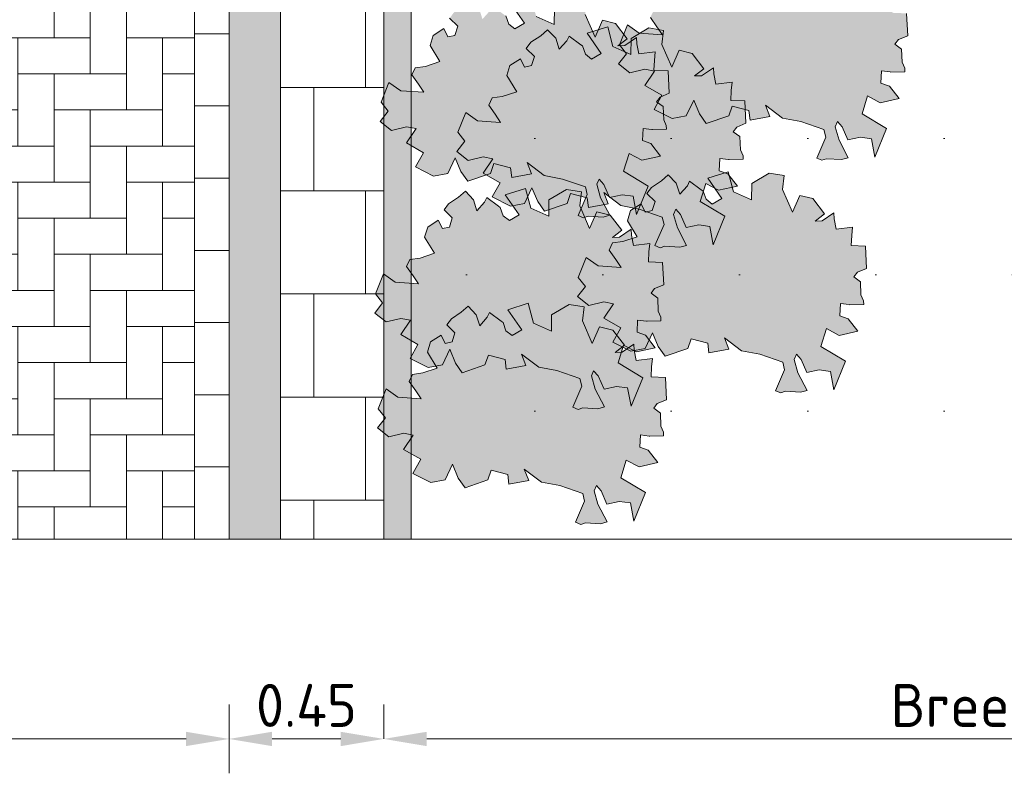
# Model space of a CAD drawing. Header units: metres. Extents: x 92403 to 95147, y 464428 to 465602.
# Tile 286 of 568: x 92443.31 to 92446.17, y 465220.66 to 465222.85. Entities that reach past the tile are written whole.
import ezdxf

# ---------------------------------------------------------------- set-up
doc = ezdxf.new("R2010")
doc.units = ezdxf.units.M
doc.layers.get('Defpoints').update_dxf_attribs({"linetype": 'CONTINUOUS'})
doc.layers.add('N-RO-GR-GROENSTROOK-A', color=7, linetype='CONTINUOUS', lineweight=0, true_color=0x5de817, transparency=0.7)
doc.layers.add('X-XX-AL-M', color=7, linetype='CONTINUOUS', lineweight=18)
doc.layers.add('X-XX-AL-RMB - profiel', color=7, linetype='CONTINUOUS', lineweight=9)
doc.styles.add('NLCS-ISO-M50-T25', font='NLCS-ISO.ttf', dxfattribs={"height": 0.125})
doc.dimstyles.new('NLCS-M50-T25-PIJL_L2_H1', dxfattribs={"dimscale": 0.05, "dimtxt": 2.5, "dimasz": 2.5, "dimexe": 2, "dimexo": 2, "dimgap": 0.7, "dimtad": 1, "dimzin": 0, "dimdsep": 46, "dimtxsty": 'NLCS-ISO-M50-T25', "dimcen": 2.5, "dimdle": 2, "dimclrd": 256, "dimclre": 256, "dimclrt": 256, "dimadec": 1, "dimazin": 0, "dimtfac": 1, "dimtdec": 3, "dimtofl": 0, "dimtmove": 0, "dimatfit": 3, "dimfxl": 2, "dimfxlon": 1, "dimtfillclr": 256, "dimtolj": 1, "dimtzin": 0, "dimlwd": -1, "dimlwe": -1, "dimarcsym": 0})

# ---------------------------------------------------------------- blocks, each defined once
blk = doc.blocks.new('*D148')
at = {"layer": 'Defpoints', "color": 0, "transparency": 16777216}
for p in [(92441.9156, 465222.2162), (92443.9156, 465222.2162), (92441.9156, 465220.7611)]:
    blk.add_point(p, dxfattribs=at)
at = {"layer": 'X-XX-AL-M', "transparency": 16777216}
for p, q in [((92441.9156, 465220.8611), (92441.9156, 465220.6611)), ((92443.9156, 465220.8611), (92443.9156, 465220.6611)), ((92443.7906, 465220.7611), (92442.0406, 465220.7611))]:
    blk.add_line(p, q, dxfattribs=at)
for points in [[(92442.0406, 465220.7819), (92442.0406, 465220.7402), (92441.9156, 465220.7611)], [(92443.7906, 465220.7819), (92443.7906, 465220.7402), (92443.9156, 465220.7611)]]:
    blk.add_solid(points, dxfattribs=at)
at = {"layer": 'X-XX-AL-M', "transparency": 16777216, "insert": (92442.9156, 465220.8586), "char_height": 0.125, "attachment_point": 5, "style": 'NLCS-ISO-M50-T25'}
blk.add_mtext('\\A1;2.00', dxfattribs=at)
blk = doc.blocks.new('*D155')
at = {"layer": 'Defpoints', "color": 0, "transparency": 16777216}
for p in [(92444.3656, 465220.7611), (92448.2064, 465220.7611), (92448.2064, 465220.7611)]:
    blk.add_point(p, dxfattribs=at)
at = {"layer": 'X-XX-AL-M', "transparency": 16777216}
for p, q in [((92444.3656, 465220.7611), (92444.3656, 465220.8611)), ((92448.2064, 465220.7611), (92448.2064, 465220.8611)), ((92444.4906, 465220.7611), (92448.0814, 465220.7611))]:
    blk.add_line(p, q, dxfattribs=at)
for points in [[(92444.4906, 465220.7819), (92444.4906, 465220.7402), (92444.3656, 465220.7611)], [(92448.0814, 465220.7819), (92448.0814, 465220.7402), (92448.2064, 465220.7611)]]:
    blk.add_solid(points, dxfattribs=at)
at = {"layer": 'X-XX-AL-M', "transparency": 16777216, "insert": (92446.286, 465220.8586), "char_height": 0.125, "attachment_point": 5, "style": 'NLCS-ISO-M50-T25'}
blk.add_mtext('\\A1;Breedte var', dxfattribs=at)
blk = doc.blocks.new('*D210')
at = {"layer": 'Defpoints', "color": 0, "transparency": 16777216}
for p in [(92443.9156, 465220.7611), (92444.3656, 465220.7611), (92444.3656, 465220.7611)]:
    blk.add_point(p, dxfattribs=at)
at = {"layer": 'X-XX-AL-M', "transparency": 16777216}
for p, q in [((92443.9156, 465220.7611), (92443.9156, 465220.8611)), ((92444.3656, 465220.7611), (92444.3656, 465220.8611)), ((92444.0406, 465220.7611), (92444.2406, 465220.7611))]:
    blk.add_line(p, q, dxfattribs=at)
for points in [[(92444.0406, 465220.7819), (92444.0406, 465220.7402), (92443.9156, 465220.7611)], [(92444.2406, 465220.7819), (92444.2406, 465220.7402), (92444.3656, 465220.7611)]]:
    blk.add_solid(points, dxfattribs=at)
at = {"layer": 'X-XX-AL-M', "transparency": 16777216, "insert": (92444.1406, 465220.8586), "char_height": 0.125, "attachment_point": 5, "style": 'NLCS-ISO-M50-T25'}
blk.add_mtext('\\A1;0.45', dxfattribs=at)

msp = doc.modelspace()

# ---------------------------------------------------------------- hatches: boundary and pattern name
at = {"layer": 'N-RO-GR-GROENSTROOK-A', "transparency": 33554508}
h = msp.add_hatch(color=256, dxfattribs=at)
h.dxf.hatch_style = 1
h.paths.add_polyline_path([(92445.524973, 465222.567184), (92445.578153, 465222.557048), (92445.64503, 465222.534043), (92445.650407, 465222.512048), (92445.624063, 465222.450934), (92445.639341, 465222.444348), (92445.653102, 465222.449074), (92445.696659, 465222.446284), (92445.716075, 465222.451769), (92445.689068, 465222.502842), (92445.678098, 465222.541674), (92445.684684, 465222.556952), (92445.698273, 465222.541503), (92445.714899, 465222.50343), (92445.751282, 465222.511193), (92445.783528, 465222.506884), (92445.793567, 465222.453533), (92445.827369, 465222.536593), (92445.755835, 465222.579657), (92445.771791, 465222.631493), (92445.808936, 465222.611948), (92445.863535, 465222.623851), (92445.835407, 465222.660121), (92445.811062, 465222.668735), (92445.812551, 465222.704287), (92445.838038, 465222.701327), (92445.840103, 465222.701087), (92445.880332, 465222.701971), (92445.880098, 465222.712611), (92445.87239, 465222.729669), (92445.87114, 465222.768085), (92445.851697, 465222.781994), (92445.861889, 465222.795577), (92445.888625, 465222.806764), (92445.885365, 465222.871714), (92445.844087, 465222.873444), (92445.845297, 465222.90233), (92445.848139, 465222.926696), (92445.800561, 465222.920833), (92445.794795, 465222.950797), (92445.793711, 465222.968388), (92445.759457, 465222.945339), (92445.739395, 465222.944477), (92445.766531, 465222.965206), (92445.732501, 465223.009579), (92445.694148, 465223.019043), (92445.672849, 465222.970049), (92445.644148, 465223.036065), (92445.649243, 465223.076965), (92445.605847, 465223.084021), (92445.554648, 465223.053825), (92445.554223, 465223.006445), (92445.501884, 465223.029719), (92445.486614, 465223.087315), (92445.427319, 465223.06872), (92445.467772, 465223.010068), (92445.439784, 465222.993826), (92445.4219, 465223.007669), (92445.413285, 465223.031729), (92445.408236, 465223.035345), (92445.374179, 465223.060472), (92445.367622, 465223.046737), (92445.345531, 465223.022261), (92445.335428, 465223.05424), (92445.312011, 465223.078789), (92445.292032, 465223.061296), (92445.263151, 465223.042342), (92445.249922, 465223.024565), (92445.273665, 465223.001573), (92445.265522, 465222.974811), (92445.245053, 465222.970431), (92445.233059, 465222.994502), (92445.202327, 465222.974841), (92445.193289, 465222.945366), (92445.222017, 465222.898597), (92445.180082, 465222.884642), (92445.150267, 465222.880654), (92445.140558, 465222.85998), (92445.159712, 465222.83299), (92445.175375, 465222.809551), (92445.107947, 465222.814079), (92445.073852, 465222.838291), (92445.050629, 465222.780605), (92445.071374, 465222.754334), (92445.048285, 465222.724663), (92445.081264, 465222.698665), (92445.124615, 465222.709156), (92445.152472, 465222.703668), (92445.124455, 465222.661895), (92445.173978, 465222.633502), (92445.151191, 465222.592426), (92445.203647, 465222.565743), (92445.245066, 465222.573566), (92445.266481, 465222.61915), (92445.283005, 465222.579046), (92445.302895, 465222.550978), (92445.36886, 465222.573615), (92445.378638, 465222.602142), (92445.427267, 465222.589629), (92445.430508, 465222.561473), (92445.487911, 465222.572161), (92445.47525, 465222.605164), (92445.524985, 465222.5672)])
h = msp.add_hatch(color=256, dxfattribs=at)
h.dxf.hatch_style = 1
h.paths.add_polyline_path([(92444.831831, 465222.399974), (92444.885011, 465222.389839), (92444.951888, 465222.366833), (92444.957265, 465222.344838), (92444.930921, 465222.283725), (92444.946199, 465222.277139), (92444.959959, 465222.281865), (92445.003517, 465222.279074), (92445.022933, 465222.284559), (92444.995926, 465222.335633), (92444.984956, 465222.374464), (92444.991542, 465222.389743), (92445.005131, 465222.374294), (92445.021757, 465222.336221), (92445.05814, 465222.343983), (92445.090386, 465222.339675), (92445.100425, 465222.286324), (92445.134227, 465222.369383), (92445.062693, 465222.412447), (92445.078649, 465222.464284), (92445.115794, 465222.444739), (92445.170393, 465222.456642), (92445.142265, 465222.492911), (92445.117919, 465222.501526), (92445.119409, 465222.537078), (92445.144896, 465222.534117), (92445.146961, 465222.533877), (92445.18719, 465222.534761), (92445.186956, 465222.545402), (92445.179248, 465222.562459), (92445.177998, 465222.600876), (92445.158555, 465222.614784), (92445.168747, 465222.628367), (92445.195483, 465222.639554), (92445.192223, 465222.704504), (92445.150945, 465222.706234), (92445.152155, 465222.73512), (92445.154997, 465222.759486), (92445.107419, 465222.753624), (92445.101653, 465222.783588), (92445.100569, 465222.801178), (92445.066315, 465222.778129), (92445.046253, 465222.777267), (92445.073389, 465222.797997), (92445.039359, 465222.842369), (92445.001006, 465222.851833), (92444.979707, 465222.802839), (92444.951006, 465222.868855), (92444.956101, 465222.909755), (92444.912705, 465222.916811), (92444.861506, 465222.886616), (92444.861081, 465222.839235), (92444.808742, 465222.862509), (92444.793472, 465222.920106), (92444.734177, 465222.90151), (92444.77463, 465222.842858), (92444.746642, 465222.826616), (92444.728758, 465222.840459), (92444.720143, 465222.86452), (92444.715094, 465222.868136), (92444.681037, 465222.893262), (92444.67448, 465222.879527), (92444.652389, 465222.855051), (92444.642286, 465222.88703), (92444.618869, 465222.91158), (92444.59889, 465222.894086), (92444.570009, 465222.875132), (92444.55678, 465222.857356), (92444.580523, 465222.834364), (92444.57238, 465222.807601), (92444.551911, 465222.803222), (92444.539917, 465222.827293), (92444.509185, 465222.807631), (92444.500147, 465222.778156), (92444.528875, 465222.731387), (92444.48694, 465222.717432), (92444.457125, 465222.713444), (92444.447416, 465222.69277), (92444.46657, 465222.665781), (92444.482233, 465222.642342), (92444.414805, 465222.646869), (92444.38071, 465222.671081), (92444.357487, 465222.613395), (92444.378232, 465222.587124), (92444.355143, 465222.557453), (92444.388122, 465222.531455), (92444.431473, 465222.541946), (92444.45933, 465222.536458), (92444.431313, 465222.494685), (92444.480836, 465222.466292), (92444.458049, 465222.425217), (92444.510505, 465222.398533), (92444.551924, 465222.406356), (92444.573339, 465222.451941), (92444.589863, 465222.411836), (92444.609753, 465222.383768), (92444.675718, 465222.406405), (92444.685496, 465222.434932), (92444.734125, 465222.42242), (92444.737366, 465222.394264), (92444.794769, 465222.404952), (92444.782108, 465222.437954), (92444.831843, 465222.39999)])
h = msp.add_hatch(color=256, dxfattribs=at)
h.dxf.hatch_style = 1
h.paths.add_polyline_path([(92445.054909, 465222.312388), (92445.108089, 465222.302253), (92445.174966, 465222.279247), (92445.180343, 465222.257252), (92445.153999, 465222.196139), (92445.169277, 465222.189553), (92445.183037, 465222.194279), (92445.226595, 465222.191489), (92445.246011, 465222.196973), (92445.219004, 465222.248047), (92445.208034, 465222.286879), (92445.21462, 465222.302157), (92445.228209, 465222.286708), (92445.244834, 465222.248635), (92445.281218, 465222.256397), (92445.313464, 465222.252089), (92445.323503, 465222.198738), (92445.357305, 465222.281797), (92445.285771, 465222.324861), (92445.301727, 465222.376698), (92445.338872, 465222.357153), (92445.393471, 465222.369056), (92445.365343, 465222.405325), (92445.340997, 465222.41394), (92445.342487, 465222.449492), (92445.367974, 465222.446531), (92445.370039, 465222.446292), (92445.410268, 465222.447175), (92445.410034, 465222.457816), (92445.402326, 465222.474873), (92445.401075, 465222.51329), (92445.381633, 465222.527198), (92445.391825, 465222.540781), (92445.418561, 465222.551969), (92445.415301, 465222.616918), (92445.374023, 465222.618648), (92445.375233, 465222.647534), (92445.378075, 465222.6719), (92445.330497, 465222.666038), (92445.32473, 465222.696002), (92445.323647, 465222.713592), (92445.289392, 465222.690543), (92445.269331, 465222.689682), (92445.296467, 465222.710411), (92445.262437, 465222.754784), (92445.224083, 465222.764247), (92445.202785, 465222.715253), (92445.174083, 465222.781269), (92445.179178, 465222.822169), (92445.135783, 465222.829225), (92445.084584, 465222.79903), (92445.084159, 465222.751649), (92445.03182, 465222.774923), (92445.016549, 465222.83252), (92444.957255, 465222.813924), (92444.997708, 465222.755272), (92444.96972, 465222.73903), (92444.951835, 465222.752873), (92444.943221, 465222.776934), (92444.938171, 465222.78055), (92444.904115, 465222.805676), (92444.897558, 465222.791941), (92444.875467, 465222.767465), (92444.865364, 465222.799444), (92444.841946, 465222.823994), (92444.821968, 465222.8065), (92444.793086, 465222.787546), (92444.779858, 465222.76977), (92444.803601, 465222.746778), (92444.795458, 465222.720015), (92444.774989, 465222.715636), (92444.762994, 465222.739707), (92444.732262, 465222.720045), (92444.723225, 465222.69057), (92444.751953, 465222.643801), (92444.710018, 465222.629846), (92444.680203, 465222.625858), (92444.670494, 465222.605185), (92444.689648, 465222.578195), (92444.70531, 465222.554756), (92444.637882, 465222.559284), (92444.603788, 465222.583495), (92444.580565, 465222.525809), (92444.60131, 465222.499538), (92444.57822, 465222.469867), (92444.6112, 465222.443869), (92444.654551, 465222.45436), (92444.682408, 465222.448872), (92444.654391, 465222.407099), (92444.703914, 465222.378706), (92444.681127, 465222.337631), (92444.733583, 465222.310947), (92444.775002, 465222.31877), (92444.796417, 465222.364355), (92444.812941, 465222.324251), (92444.83283, 465222.296182), (92444.898796, 465222.318819), (92444.908574, 465222.347346), (92444.957202, 465222.334834), (92444.960444, 465222.306678), (92445.017846, 465222.317366), (92445.005186, 465222.350368), (92445.054921, 465222.312404)])
h = msp.add_hatch(color=256, dxfattribs=at)
h.dxf.hatch_style = 1
h.paths.add_polyline_path([(92445.405467, 465221.890386), (92445.458646, 465221.88025), (92445.525524, 465221.857245), (92445.5309, 465221.83525), (92445.504557, 465221.774136), (92445.519835, 465221.76755), (92445.533595, 465221.772276), (92445.577153, 465221.769486), (92445.596568, 465221.774971), (92445.569562, 465221.826044), (92445.558591, 465221.864876), (92445.565177, 465221.880154), (92445.578767, 465221.864705), (92445.595392, 465221.826632), (92445.631776, 465221.834395), (92445.664022, 465221.830086), (92445.674061, 465221.776735), (92445.707863, 465221.859795), (92445.636329, 465221.902859), (92445.652285, 465221.954695), (92445.68943, 465221.93515), (92445.744028, 465221.947053), (92445.715901, 465221.983323), (92445.691555, 465221.991937), (92445.693045, 465222.027489), (92445.718532, 465222.024529), (92445.720596, 465222.024289), (92445.760826, 465222.025173), (92445.760592, 465222.035813), (92445.752884, 465222.052871), (92445.751633, 465222.091287), (92445.732191, 465222.105196), (92445.742383, 465222.118779), (92445.769118, 465222.129966), (92445.765859, 465222.194916), (92445.72458, 465222.196646), (92445.725791, 465222.225532), (92445.728633, 465222.249898), (92445.681054, 465222.244035), (92445.675288, 465222.273999), (92445.674205, 465222.29159), (92445.63995, 465222.268541), (92445.619889, 465222.267679), (92445.647025, 465222.288408), (92445.612995, 465222.332781), (92445.574641, 465222.342245), (92445.553343, 465222.293251), (92445.524641, 465222.359267), (92445.529736, 465222.400167), (92445.48634, 465222.407223), (92445.435142, 465222.377027), (92445.434717, 465222.329647), (92445.382378, 465222.352921), (92445.367107, 465222.410517), (92445.307813, 465222.391922), (92445.348266, 465222.33327), (92445.320278, 465222.317028), (92445.302393, 465222.330871), (92445.293779, 465222.354931), (92445.288729, 465222.358547), (92445.254673, 465222.383674), (92445.248116, 465222.369939), (92445.226025, 465222.345463), (92445.215922, 465222.377442), (92445.192504, 465222.401991), (92445.172526, 465222.384498), (92445.143644, 465222.365544), (92445.130416, 465222.347767), (92445.154159, 465222.324775), (92445.146016, 465222.298013), (92445.125547, 465222.293633), (92445.113552, 465222.317704), (92445.08282, 465222.298043), (92445.073783, 465222.268568), (92445.102511, 465222.221799), (92445.060575, 465222.207844), (92445.030761, 465222.203856), (92445.021052, 465222.183182), (92445.040206, 465222.156192), (92445.055868, 465222.132753), (92444.98844, 465222.137281), (92444.954346, 465222.161493), (92444.931123, 465222.103807), (92444.951867, 465222.077536), (92444.928778, 465222.047865), (92444.961758, 465222.021867), (92445.005109, 465222.032358), (92445.032966, 465222.02687), (92445.004949, 465221.985097), (92445.054472, 465221.956704), (92445.031685, 465221.915628), (92445.084141, 465221.888945), (92445.125559, 465221.896768), (92445.146975, 465221.942352), (92445.163499, 465221.902248), (92445.183388, 465221.87418), (92445.249354, 465221.896817), (92445.259132, 465221.925344), (92445.30776, 465221.912831), (92445.311001, 465221.884675), (92445.368404, 465221.895363), (92445.355744, 465221.928366), (92445.405479, 465221.890402)])
h = msp.add_hatch(color=256, dxfattribs=at)
h.dxf.hatch_style = 1
h.paths.add_polyline_path([(92444.815896, 465221.84261), (92444.869076, 465221.832475), (92444.935953, 465221.809469), (92444.94133, 465221.787474), (92444.914986, 465221.726361), (92444.930264, 465221.719775), (92444.944024, 465221.724501), (92444.987582, 465221.721711), (92445.006998, 465221.727195), (92444.979991, 465221.778269), (92444.969021, 465221.817101), (92444.975607, 465221.832379), (92444.989196, 465221.81693), (92445.005822, 465221.778857), (92445.042205, 465221.786619), (92445.074451, 465221.782311), (92445.08449, 465221.72896), (92445.118292, 465221.812019), (92445.046758, 465221.855083), (92445.062714, 465221.90692), (92445.099859, 465221.887375), (92445.154458, 465221.899278), (92445.12633, 465221.935547), (92445.101984, 465221.944162), (92445.103474, 465221.979714), (92445.128961, 465221.976754), (92445.131026, 465221.976514), (92445.171255, 465221.977397), (92445.171021, 465221.988038), (92445.163313, 465222.005095), (92445.162063, 465222.043512), (92445.14262, 465222.05742), (92445.152812, 465222.071003), (92445.179548, 465222.082191), (92445.176288, 465222.14714), (92445.13501, 465222.14887), (92445.13622, 465222.177756), (92445.139062, 465222.202122), (92445.091484, 465222.19626), (92445.085718, 465222.226224), (92445.084634, 465222.243815), (92445.05038, 465222.220765), (92445.030318, 465222.219904), (92445.057454, 465222.240633), (92445.023424, 465222.285006), (92444.985071, 465222.294469), (92444.963772, 465222.245475), (92444.935071, 465222.311491), (92444.940166, 465222.352391), (92444.89677, 465222.359447), (92444.845571, 465222.329252), (92444.845146, 465222.281871), (92444.792807, 465222.305145), (92444.777537, 465222.362742), (92444.718242, 465222.344146), (92444.758695, 465222.285494), (92444.730707, 465222.269253), (92444.712823, 465222.283096), (92444.704208, 465222.307156), (92444.699159, 465222.310772), (92444.665102, 465222.335898), (92444.658545, 465222.322163), (92444.636454, 465222.297687), (92444.626351, 465222.329666), (92444.602934, 465222.354216), (92444.582955, 465222.336722), (92444.554074, 465222.317769), (92444.540845, 465222.299992), (92444.564588, 465222.277), (92444.556445, 465222.250237), (92444.535976, 465222.245858), (92444.523982, 465222.269929), (92444.49325, 465222.250267), (92444.484212, 465222.220793), (92444.51294, 465222.174023), (92444.471005, 465222.160068), (92444.44119, 465222.15608), (92444.431481, 465222.135407), (92444.450635, 465222.108417), (92444.466298, 465222.084978), (92444.39887, 465222.089506), (92444.364775, 465222.113717), (92444.341552, 465222.056031), (92444.362297, 465222.029761), (92444.339208, 465222.000089), (92444.372187, 465221.974091), (92444.415538, 465221.984583), (92444.443395, 465221.979094), (92444.415378, 465221.937322), (92444.464901, 465221.908928), (92444.442114, 465221.867853), (92444.49457, 465221.84117), (92444.535989, 465221.848992), (92444.557404, 465221.894577), (92444.573928, 465221.854473), (92444.593818, 465221.826405), (92444.659783, 465221.849042), (92444.669561, 465221.877569), (92444.71819, 465221.865056), (92444.721431, 465221.8369), (92444.778834, 465221.847588), (92444.766173, 465221.88059), (92444.815908, 465221.842626)])
h = msp.add_hatch(color=256, dxfattribs=at)
h.dxf.hatch_style = 1
h.paths.add_polyline_path([(92444.823863, 465221.508194), (92444.877043, 465221.498058), (92444.943921, 465221.475053), (92444.949297, 465221.453058), (92444.922953, 465221.391944), (92444.938232, 465221.385358), (92444.951992, 465221.390084), (92444.99555, 465221.387294), (92445.014965, 465221.392779), (92444.987959, 465221.443852), (92444.976988, 465221.482684), (92444.983574, 465221.497962), (92444.997164, 465221.482513), (92445.013789, 465221.44444), (92445.050173, 465221.452203), (92445.082418, 465221.447894), (92445.092458, 465221.394543), (92445.12626, 465221.477603), (92445.054725, 465221.520667), (92445.070681, 465221.572503), (92445.107827, 465221.552958), (92445.162425, 465221.564861), (92445.134297, 465221.601131), (92445.109952, 465221.609745), (92445.111442, 465221.645297), (92445.136928, 465221.642337), (92445.138993, 465221.642097), (92445.179223, 465221.642981), (92445.178989, 465221.653621), (92445.171281, 465221.670679), (92445.17003, 465221.709095), (92445.150588, 465221.723004), (92445.16078, 465221.736587), (92445.187515, 465221.747774), (92445.184256, 465221.812724), (92445.142977, 465221.814454), (92445.144188, 465221.84334), (92445.147029, 465221.867706), (92445.099451, 465221.861843), (92445.093685, 465221.891807), (92445.092602, 465221.909398), (92445.058347, 465221.886349), (92445.038286, 465221.885487), (92445.065421, 465221.906216), (92445.031392, 465221.950589), (92444.993038, 465221.960053), (92444.97174, 465221.911059), (92444.943038, 465221.977075), (92444.948133, 465222.017975), (92444.904737, 465222.025031), (92444.853539, 465221.994835), (92444.853114, 465221.947455), (92444.800775, 465221.970729), (92444.785504, 465222.028325), (92444.726209, 465222.00973), (92444.766663, 465221.951078), (92444.738675, 465221.934836), (92444.72079, 465221.948679), (92444.712176, 465221.972739), (92444.707126, 465221.976355), (92444.67307, 465222.001482), (92444.666513, 465221.987747), (92444.644421, 465221.963271), (92444.634319, 465221.99525), (92444.610901, 465222.019799), (92444.590923, 465222.002306), (92444.562041, 465221.983352), (92444.548813, 465221.965575), (92444.572556, 465221.942583), (92444.564413, 465221.915821), (92444.543944, 465221.911441), (92444.531949, 465221.935512), (92444.501217, 465221.915851), (92444.49218, 465221.886376), (92444.520908, 465221.839607), (92444.478972, 465221.825652), (92444.449157, 465221.821664), (92444.439449, 465221.80099), (92444.458603, 465221.774), (92444.474265, 465221.750561), (92444.406837, 465221.755089), (92444.372743, 465221.779301), (92444.34952, 465221.721615), (92444.370264, 465221.695344), (92444.347175, 465221.665673), (92444.380155, 465221.639675), (92444.423506, 465221.650166), (92444.451363, 465221.644678), (92444.423345, 465221.602905), (92444.472869, 465221.574512), (92444.450082, 465221.533436), (92444.502538, 465221.506753), (92444.543956, 465221.514576), (92444.565372, 465221.56016), (92444.581896, 465221.520056), (92444.601785, 465221.491988), (92444.667751, 465221.514625), (92444.677529, 465221.543152), (92444.726157, 465221.530639), (92444.729398, 465221.502483), (92444.786801, 465221.513171), (92444.774141, 465221.546174), (92444.823876, 465221.50821)])
at = {"layer": 'X-XX-AL-RMB - profiel', "ltscale": 0.1, "true_color": 0x794e4e}
h = msp.add_hatch(dxfattribs=at)
h.set_pattern_fill('KF-KEPER', color=27, angle=90)
h.set_pattern_definition([(90, (92571.61201, 464399.9158), (-0.105, 0.105), [0.315, -0.105]), (0, (92571.40201, 464399.9158), (-0.105, 0.105), [0.315, -0.105])])
h.paths.add_polyline_path([(92443.815593, 465225.208142), (92441.915593, 465225.208142), (92441.915593, 465221.342343), (92443.815593, 465221.342343)])
h = msp.add_hatch(dxfattribs=at)
h.set_pattern_fill('KF-HALFSTEENS', color=27)
h.set_pattern_definition([(0, (92443.81559, 465221.34234), (0.105, 0.105), [0.105, -0.105]), (90, (92443.81559, 465221.34234), (-0.105, 6e-18), [])])
h.paths.add_polyline_path([(92443.915593, 465225.208142), (92443.815593, 465225.208142), (92443.815593, 465221.342343), (92443.915593, 465221.342343)])
at = {"layer": 'X-XX-AL-RMB - profiel', "ltscale": 1}
h = msp.add_hatch(color=251, dxfattribs=at)
h.dxf.hatch_style = 1
h.paths.add_polyline_path([(92444.065593, 465225.208142), (92443.915593, 465225.208142), (92443.915593, 465221.342343), (92444.065593, 465221.342343)])
at = {"layer": 'X-XX-AL-RMB - profiel', "true_color": 0x000000}
h = msp.add_hatch(dxfattribs=at)
h.set_pattern_fill('AVH-TEGEL_300X300_HALFST', color=18, angle=90, pattern_type=2)
h.set_pattern_definition([(90, (-83.78827, 232.85547), (-0.15, 0.3), [0.3, -0.3]), (180, (-83.78827, 232.85547), (-4e-17, -0.3), [])])
h.paths.add_polyline_path([(92444.065593, 465221.342343), (92444.065593, 465225.208142), (92444.365593, 465225.208142), (92444.365593, 465221.342343)])
at = {"layer": 'X-XX-AL-RMB - profiel', "true_color": 0xb0b0b0}
h = msp.add_hatch(color=253, dxfattribs=at)
h.dxf.hatch_style = 1
h.paths.add_polyline_path([(92444.445593, 465221.342343), (92444.365593, 465221.342343), (92444.365593, 465224.608142), (92448.206427, 465224.608142), (92448.206427, 465224.528142), (92444.445593, 465224.528142)])
at = {"layer": 'X-XX-AL-RMB - profiel', "true_color": 0x1a4a17, "transparency": 33554687}
h = msp.add_hatch(dxfattribs=at)
h.set_pattern_fill('AGR-GRAS_SPORTVELD', color=99, scale=0.5, pattern_type=2)
h.set_pattern_definition([(0, (-2034.26627, 1725.29212), (0.1984375, 0.396875), [0, -0.396875])])
h.paths.add_polyline_path([(92448.126427, 465224.528142), (92444.445593, 465224.528142), (92444.445593, 465221.342343), (92448.126427, 465221.342343)])

# ---------------------------------------------------------------- linework, layer by layer
at = {"layer": 'X-XX-AL-RMB - profiel'}
for points in [[(92452.106427, 465225.208142), (92421.377967, 465225.208142), (92421.377967, 465221.342343), (92452.106427, 465221.342343)], [(92444.065593, 465225.208142), (92443.915593, 465225.208142), (92443.915593, 465221.342343), (92444.065593, 465221.342343)], [(92444.445593, 465221.342343), (92444.365593, 465221.342343), (92444.365593, 465224.608142), (92448.206427, 465224.608142), (92448.206427, 465224.528142), (92444.445593, 465224.528142)]]:
    msp.add_lwpolyline(points, close=True, dxfattribs=at)
at = {"layer": 'X-XX-AL-RMB - profiel', "color": 27, "true_color": 0x794e4e}
msp.add_lwpolyline([(92443.815593, 465221.342343), (92443.815593, 465225.208142)], dxfattribs=at)
at = {"layer": 'X-XX-AL-RMB - profiel', "color": 251}
for points in [[(92444.734177, 465222.90151), (92444.77463, 465222.842858), (92444.746642, 465222.826616), (92444.728758, 465222.840459), (92444.720143, 465222.86452)], [(92444.55678, 465222.857356), (92444.580523, 465222.834364), (92444.57238, 465222.807601), (92444.551911, 465222.803222), (92444.539917, 465222.827293), (92444.509185, 465222.807631), (92444.500147, 465222.778156), (92444.528875, 465222.731387), (92444.48694, 465222.717432), (92444.457125, 465222.713444), (92444.447416, 465222.69277), (92444.46657, 465222.665781), (92444.482233, 465222.642342), (92444.414805, 465222.646869), (92444.38071, 465222.671081), (92444.357487, 465222.613395), (92444.378232, 465222.587124), (92444.355143, 465222.557453), (92444.388122, 465222.531455), (92444.431473, 465222.541946), (92444.45933, 465222.536458), (92444.431313, 465222.494685), (92444.480836, 465222.466292), (92444.458049, 465222.425217), (92444.510505, 465222.398533), (92444.551924, 465222.406356), (92444.573339, 465222.451941), (92444.589863, 465222.411836), (92444.609753, 465222.383768), (92444.675718, 465222.406405), (92444.685496, 465222.434932), (92444.734125, 465222.42242), (92444.737366, 465222.394264), (92444.794769, 465222.404952), (92444.782108, 465222.437954), (92444.831843, 465222.39999), (92444.831831, 465222.399974), (92444.885011, 465222.389839), (92444.951888, 465222.366833), (92444.957265, 465222.344838), (92444.930921, 465222.283725), (92444.946199, 465222.277139), (92444.959959, 465222.281865), (92445.003517, 465222.279074), (92445.022933, 465222.284559), (92444.995926, 465222.335633), (92444.984956, 465222.374464), (92444.991542, 465222.389743), (92445.005131, 465222.374294), (92445.021757, 465222.336221), (92445.05814, 465222.343983), (92445.090386, 465222.339675), (92445.100425, 465222.286324), (92445.134227, 465222.369383), (92445.062693, 465222.412447), (92445.078649, 465222.464284), (92445.115794, 465222.444739), (92445.170393, 465222.456642), (92445.142265, 465222.492911), (92445.117919, 465222.501526), (92445.119409, 465222.537078), (92445.144896, 465222.534117), (92445.146961, 465222.533877), (92445.18719, 465222.534761), (92445.186956, 465222.545402), (92445.179248, 465222.562459), (92445.177998, 465222.600876), (92445.158555, 465222.614784), (92445.168747, 465222.628367), (92445.195483, 465222.639554), (92445.192223, 465222.704504), (92445.150945, 465222.706234), (92445.152155, 465222.73512), (92445.154997, 465222.759486), (92445.107419, 465222.753624), (92445.101653, 465222.783588), (92445.100569, 465222.801178), (92445.066315, 465222.778129), (92445.046253, 465222.777267), (92445.073389, 465222.797997), (92445.039359, 465222.842369), (92445.001006, 465222.851833), (92444.979707, 465222.802839), (92444.951006, 465222.868855)], [(92444.861506, 465222.886616), (92444.861081, 465222.839235), (92444.808742, 465222.862509)], [(92445.140558, 465222.85998), (92445.159712, 465222.83299), (92445.175375, 465222.809551), (92445.107947, 465222.814079), (92445.073852, 465222.838291), (92445.050629, 465222.780605), (92445.071374, 465222.754334), (92445.048285, 465222.724663), (92445.081264, 465222.698665), (92445.124615, 465222.709156), (92445.152472, 465222.703668), (92445.124455, 465222.661895), (92445.173978, 465222.633502), (92445.151191, 465222.592426), (92445.203647, 465222.565743), (92445.245066, 465222.573566), (92445.266481, 465222.61915), (92445.283005, 465222.579046), (92445.302895, 465222.550978), (92445.36886, 465222.573615), (92445.378638, 465222.602142), (92445.427267, 465222.589629), (92445.430508, 465222.561473), (92445.487911, 465222.572161), (92445.47525, 465222.605164), (92445.524985, 465222.5672), (92445.524973, 465222.567184), (92445.578153, 465222.557048), (92445.64503, 465222.534043), (92445.650407, 465222.512048), (92445.624063, 465222.450934), (92445.639341, 465222.444348), (92445.653102, 465222.449074), (92445.696659, 465222.446284), (92445.716075, 465222.451769), (92445.689068, 465222.502842), (92445.678098, 465222.541674), (92445.684684, 465222.556952), (92445.698273, 465222.541503), (92445.714899, 465222.50343), (92445.751282, 465222.511193), (92445.783528, 465222.506884), (92445.793567, 465222.453533), (92445.827369, 465222.536593), (92445.755835, 465222.579657), (92445.771791, 465222.631493), (92445.808936, 465222.611948), (92445.863535, 465222.623851), (92445.835407, 465222.660121), (92445.811062, 465222.668735), (92445.812551, 465222.704287), (92445.838038, 465222.701327), (92445.840103, 465222.701087), (92445.880332, 465222.701971), (92445.880098, 465222.712611), (92445.87239, 465222.729669), (92445.87114, 465222.768085), (92445.851697, 465222.781994), (92445.861889, 465222.795577), (92445.888625, 465222.806764), (92445.885365, 465222.871714)]]:
    msp.add_lwpolyline(points, dxfattribs=at)
for points in [[(92445.054909, 465222.312388), (92445.108089, 465222.302253), (92445.174966, 465222.279247), (92445.180343, 465222.257252), (92445.153999, 465222.196139), (92445.169277, 465222.189553), (92445.183037, 465222.194279), (92445.226595, 465222.191489), (92445.246011, 465222.196973), (92445.219004, 465222.248047), (92445.208034, 465222.286879), (92445.21462, 465222.302157), (92445.228209, 465222.286708), (92445.244834, 465222.248635), (92445.281218, 465222.256397), (92445.313464, 465222.252089), (92445.323503, 465222.198738), (92445.357305, 465222.281797), (92445.285771, 465222.324861), (92445.301727, 465222.376698), (92445.338872, 465222.357153), (92445.393471, 465222.369056), (92445.365343, 465222.405325), (92445.340997, 465222.41394), (92445.342487, 465222.449492), (92445.367974, 465222.446531), (92445.370039, 465222.446292), (92445.410268, 465222.447175), (92445.410034, 465222.457816), (92445.402326, 465222.474873), (92445.401075, 465222.51329), (92445.381633, 465222.527198), (92445.391825, 465222.540781), (92445.418561, 465222.551969), (92445.415301, 465222.616918), (92445.374023, 465222.618648), (92445.375233, 465222.647534), (92445.378075, 465222.6719), (92445.330497, 465222.666038), (92445.32473, 465222.696002), (92445.323647, 465222.713592), (92445.289392, 465222.690543), (92445.269331, 465222.689682), (92445.296467, 465222.710411), (92445.262437, 465222.754784), (92445.224083, 465222.764247), (92445.202785, 465222.715253), (92445.174083, 465222.781269), (92445.179178, 465222.822169), (92445.135783, 465222.829225), (92445.084584, 465222.79903), (92445.084159, 465222.751649), (92445.03182, 465222.774923), (92445.016549, 465222.83252), (92444.957255, 465222.813924), (92444.997708, 465222.755272), (92444.96972, 465222.73903), (92444.951835, 465222.752873), (92444.943221, 465222.776934), (92444.938171, 465222.78055), (92444.904115, 465222.805676), (92444.897558, 465222.791941), (92444.875467, 465222.767465), (92444.865364, 465222.799444), (92444.841946, 465222.823994), (92444.821968, 465222.8065), (92444.793086, 465222.787546), (92444.779858, 465222.76977), (92444.803601, 465222.746778), (92444.795458, 465222.720015), (92444.774989, 465222.715636), (92444.762994, 465222.739707), (92444.732262, 465222.720045), (92444.723225, 465222.69057), (92444.751953, 465222.643801), (92444.710018, 465222.629846), (92444.680203, 465222.625858), (92444.670494, 465222.605185), (92444.689648, 465222.578195), (92444.70531, 465222.554756), (92444.637882, 465222.559284), (92444.603788, 465222.583495), (92444.580565, 465222.525809), (92444.60131, 465222.499538), (92444.57822, 465222.469867), (92444.6112, 465222.443869), (92444.654551, 465222.45436), (92444.682408, 465222.448872), (92444.654391, 465222.407099), (92444.703914, 465222.378706), (92444.681127, 465222.337631), (92444.733583, 465222.310947), (92444.775002, 465222.31877), (92444.796417, 465222.364355), (92444.812941, 465222.324251), (92444.83283, 465222.296182), (92444.898796, 465222.318819), (92444.908574, 465222.347346), (92444.957202, 465222.334834), (92444.960444, 465222.306678), (92445.017846, 465222.317366), (92445.005186, 465222.350368), (92445.054921, 465222.312404)], [(92445.405467, 465221.890386), (92445.458646, 465221.88025), (92445.525524, 465221.857245), (92445.5309, 465221.83525), (92445.504557, 465221.774136), (92445.519835, 465221.76755), (92445.533595, 465221.772276), (92445.577153, 465221.769486), (92445.596568, 465221.774971), (92445.569562, 465221.826044), (92445.558591, 465221.864876), (92445.565177, 465221.880154), (92445.578767, 465221.864705), (92445.595392, 465221.826632), (92445.631776, 465221.834395), (92445.664022, 465221.830086), (92445.674061, 465221.776735), (92445.707863, 465221.859795), (92445.636329, 465221.902859), (92445.652285, 465221.954695), (92445.68943, 465221.93515), (92445.744028, 465221.947053), (92445.715901, 465221.983323), (92445.691555, 465221.991937), (92445.693045, 465222.027489), (92445.718532, 465222.024529), (92445.720596, 465222.024289), (92445.760826, 465222.025173), (92445.760592, 465222.035813), (92445.752884, 465222.052871), (92445.751633, 465222.091287), (92445.732191, 465222.105196), (92445.742383, 465222.118779), (92445.769118, 465222.129966), (92445.765859, 465222.194916), (92445.72458, 465222.196646), (92445.725791, 465222.225532), (92445.728633, 465222.249898), (92445.681054, 465222.244035), (92445.675288, 465222.273999), (92445.674205, 465222.29159), (92445.63995, 465222.268541), (92445.619889, 465222.267679), (92445.647025, 465222.288408), (92445.612995, 465222.332781), (92445.574641, 465222.342245), (92445.553343, 465222.293251), (92445.524641, 465222.359267), (92445.529736, 465222.400167), (92445.48634, 465222.407223), (92445.435142, 465222.377027), (92445.434717, 465222.329647), (92445.382378, 465222.352921), (92445.367107, 465222.410517), (92445.307813, 465222.391922), (92445.348266, 465222.33327), (92445.320278, 465222.317028), (92445.302393, 465222.330871), (92445.293779, 465222.354931), (92445.288729, 465222.358547), (92445.254673, 465222.383674), (92445.248116, 465222.369939), (92445.226025, 465222.345463), (92445.215922, 465222.377442), (92445.192504, 465222.401991), (92445.172526, 465222.384498), (92445.143644, 465222.365544), (92445.130416, 465222.347767), (92445.154159, 465222.324775), (92445.146016, 465222.298013), (92445.125547, 465222.293633), (92445.113552, 465222.317704), (92445.08282, 465222.298043), (92445.073783, 465222.268568), (92445.102511, 465222.221799), (92445.060575, 465222.207844), (92445.030761, 465222.203856), (92445.021052, 465222.183182), (92445.040206, 465222.156192), (92445.055868, 465222.132753), (92444.98844, 465222.137281), (92444.954346, 465222.161493), (92444.931123, 465222.103807), (92444.951867, 465222.077536), (92444.928778, 465222.047865), (92444.961758, 465222.021867), (92445.005109, 465222.032358), (92445.032966, 465222.02687), (92445.004949, 465221.985097), (92445.054472, 465221.956704), (92445.031685, 465221.915628), (92445.084141, 465221.888945), (92445.125559, 465221.896768), (92445.146975, 465221.942352), (92445.163499, 465221.902248), (92445.183388, 465221.87418), (92445.249354, 465221.896817), (92445.259132, 465221.925344), (92445.30776, 465221.912831), (92445.311001, 465221.884675), (92445.368404, 465221.895363), (92445.355744, 465221.928366), (92445.405479, 465221.890402)], [(92444.815896, 465221.84261), (92444.869076, 465221.832475), (92444.935953, 465221.809469), (92444.94133, 465221.787474), (92444.914986, 465221.726361), (92444.930264, 465221.719775), (92444.944024, 465221.724501), (92444.987582, 465221.721711), (92445.006998, 465221.727195), (92444.979991, 465221.778269), (92444.969021, 465221.817101), (92444.975607, 465221.832379), (92444.989196, 465221.81693), (92445.005822, 465221.778857), (92445.042205, 465221.786619), (92445.074451, 465221.782311), (92445.08449, 465221.72896), (92445.118292, 465221.812019), (92445.046758, 465221.855083), (92445.062714, 465221.90692), (92445.099859, 465221.887375), (92445.154458, 465221.899278), (92445.12633, 465221.935547), (92445.101984, 465221.944162), (92445.103474, 465221.979714), (92445.128961, 465221.976754), (92445.131026, 465221.976514), (92445.171255, 465221.977397), (92445.171021, 465221.988038), (92445.163313, 465222.005095), (92445.162063, 465222.043512), (92445.14262, 465222.05742), (92445.152812, 465222.071003), (92445.179548, 465222.082191), (92445.176288, 465222.14714), (92445.13501, 465222.14887), (92445.13622, 465222.177756), (92445.139062, 465222.202122), (92445.091484, 465222.19626), (92445.085718, 465222.226224), (92445.084634, 465222.243815), (92445.05038, 465222.220765), (92445.030318, 465222.219904), (92445.057454, 465222.240633), (92445.023424, 465222.285006), (92444.985071, 465222.294469), (92444.963772, 465222.245475), (92444.935071, 465222.311491), (92444.940166, 465222.352391), (92444.89677, 465222.359447), (92444.845571, 465222.329252), (92444.845146, 465222.281871), (92444.792807, 465222.305145), (92444.777537, 465222.362742), (92444.718242, 465222.344146), (92444.758695, 465222.285494), (92444.730707, 465222.269253), (92444.712823, 465222.283096), (92444.704208, 465222.307156), (92444.699159, 465222.310772), (92444.665102, 465222.335898), (92444.658545, 465222.322163), (92444.636454, 465222.297687), (92444.626351, 465222.329666), (92444.602934, 465222.354216), (92444.582955, 465222.336722), (92444.554074, 465222.317769), (92444.540845, 465222.299992), (92444.564588, 465222.277), (92444.556445, 465222.250237), (92444.535976, 465222.245858), (92444.523982, 465222.269929), (92444.49325, 465222.250267), (92444.484212, 465222.220793), (92444.51294, 465222.174023), (92444.471005, 465222.160068), (92444.44119, 465222.15608), (92444.431481, 465222.135407), (92444.450635, 465222.108417), (92444.466298, 465222.084978), (92444.39887, 465222.089506), (92444.364775, 465222.113717), (92444.341552, 465222.056031), (92444.362297, 465222.029761), (92444.339208, 465222.000089), (92444.372187, 465221.974091), (92444.415538, 465221.984583), (92444.443395, 465221.979094), (92444.415378, 465221.937322), (92444.464901, 465221.908928), (92444.442114, 465221.867853), (92444.49457, 465221.84117), (92444.535989, 465221.848992), (92444.557404, 465221.894577), (92444.573928, 465221.854473), (92444.593818, 465221.826405), (92444.659783, 465221.849042), (92444.669561, 465221.877569), (92444.71819, 465221.865056), (92444.721431, 465221.8369), (92444.778834, 465221.847588), (92444.766173, 465221.88059), (92444.815908, 465221.842626)], [(92444.823863, 465221.508194), (92444.877043, 465221.498058), (92444.943921, 465221.475053), (92444.949297, 465221.453058), (92444.922953, 465221.391944), (92444.938232, 465221.385358), (92444.951992, 465221.390084), (92444.99555, 465221.387294), (92445.014965, 465221.392779), (92444.987959, 465221.443852), (92444.976988, 465221.482684), (92444.983574, 465221.497962), (92444.997164, 465221.482513), (92445.013789, 465221.44444), (92445.050173, 465221.452203), (92445.082418, 465221.447894), (92445.092458, 465221.394543), (92445.12626, 465221.477603), (92445.054725, 465221.520667), (92445.070681, 465221.572503), (92445.107827, 465221.552958), (92445.162425, 465221.564861), (92445.134297, 465221.601131), (92445.109952, 465221.609745), (92445.111442, 465221.645297), (92445.136928, 465221.642337), (92445.138993, 465221.642097), (92445.179223, 465221.642981), (92445.178989, 465221.653621), (92445.171281, 465221.670679), (92445.17003, 465221.709095), (92445.150588, 465221.723004), (92445.16078, 465221.736587), (92445.187515, 465221.747774), (92445.184256, 465221.812724), (92445.142977, 465221.814454), (92445.144188, 465221.84334), (92445.147029, 465221.867706), (92445.099451, 465221.861843), (92445.093685, 465221.891807), (92445.092602, 465221.909398), (92445.058347, 465221.886349), (92445.038286, 465221.885487), (92445.065421, 465221.906216), (92445.031392, 465221.950589), (92444.993038, 465221.960053), (92444.97174, 465221.911059), (92444.943038, 465221.977075), (92444.948133, 465222.017975), (92444.904737, 465222.025031), (92444.853539, 465221.994835), (92444.853114, 465221.947455), (92444.800775, 465221.970729), (92444.785504, 465222.028325), (92444.726209, 465222.00973), (92444.766663, 465221.951078), (92444.738675, 465221.934836), (92444.72079, 465221.948679), (92444.712176, 465221.972739), (92444.707126, 465221.976355), (92444.67307, 465222.001482), (92444.666513, 465221.987747), (92444.644421, 465221.963271), (92444.634319, 465221.99525), (92444.610901, 465222.019799), (92444.590923, 465222.002306), (92444.562041, 465221.983352), (92444.548813, 465221.965575), (92444.572556, 465221.942583), (92444.564413, 465221.915821), (92444.543944, 465221.911441), (92444.531949, 465221.935512), (92444.501217, 465221.915851), (92444.49218, 465221.886376), (92444.520908, 465221.839607), (92444.478972, 465221.825652), (92444.449157, 465221.821664), (92444.439449, 465221.80099), (92444.458603, 465221.774), (92444.474265, 465221.750561), (92444.406837, 465221.755089), (92444.372743, 465221.779301), (92444.34952, 465221.721615), (92444.370264, 465221.695344), (92444.347175, 465221.665673), (92444.380155, 465221.639675), (92444.423506, 465221.650166), (92444.451363, 465221.644678), (92444.423345, 465221.602905), (92444.472869, 465221.574512), (92444.450082, 465221.533436), (92444.502538, 465221.506753), (92444.543956, 465221.514576), (92444.565372, 465221.56016), (92444.581896, 465221.520056), (92444.601785, 465221.491988), (92444.667751, 465221.514625), (92444.677529, 465221.543152), (92444.726157, 465221.530639), (92444.729398, 465221.502483), (92444.786801, 465221.513171), (92444.774141, 465221.546174), (92444.823876, 465221.50821)]]:
    msp.add_lwpolyline(points, close=True, dxfattribs=at)

# ---------------------------------------------------------------- dimensions: what is measured, and where the dimension line sits
at = {"layer": 'X-XX-AL-M'}
dim = msp.add_aligned_dim(p1=(92443.915593, 465222.216249), p2=(92441.915593, 465222.216249), distance=1.455174, dimstyle='NLCS-M50-T25-PIJL_L2_H1', dxfattribs=at)
dim.commit()
dim.dimension.update_dxf_attribs({"geometry": '*D148', "text_midpoint": (92442.915593, 465220.858575)})
dim = msp.add_aligned_dim(p1=(92444.365593, 465220.761075), p2=(92448.206427, 465220.761075), distance=0, text='Breedte var', dimstyle='NLCS-M50-T25-PIJL_L2_H1', dxfattribs=at)
dim.commit()
dim.dimension.update_dxf_attribs({"geometry": '*D155', "text_midpoint": (92446.28601, 465220.858623)})
dim = msp.add_linear_dim(base=(92444.365593, 465220.761075), p1=(92443.915593, 465220.761075), p2=(92444.365593, 465220.761075), angle=0, dimstyle='NLCS-M50-T25-PIJL_L2_H1', dxfattribs=at)
dim.commit()
dim.dimension.update_dxf_attribs({"geometry": '*D210', "text_midpoint": (92444.140593, 465220.761075), "dimtype": 161})

doc.saveas('drawing.dxf')
